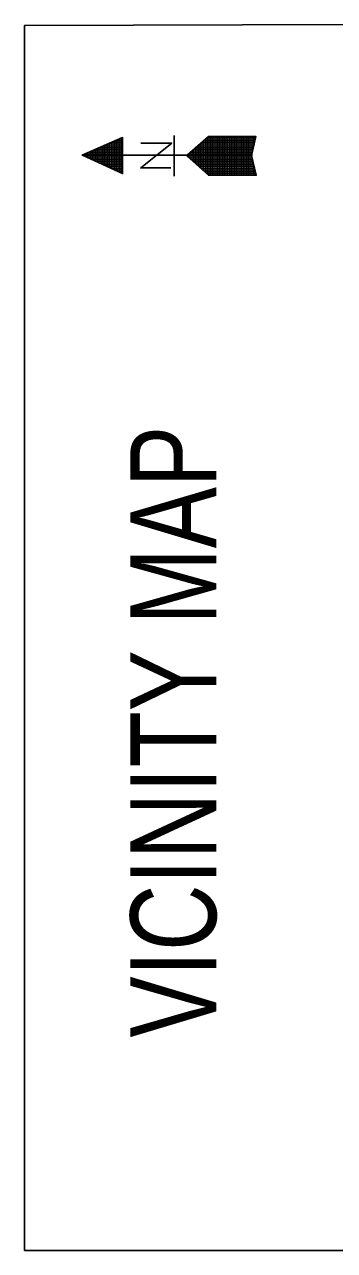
# Model space of a CAD drawing. Extents: x 2363323 to 2367082, y 6956018 to 6980837.
# Drawn here: x 2365649.2 to 2365762.8, y 6956633 to 6957082.5 of the extents above; entities that cross this region are included whole.
import ezdxf

# ---------------------------------------------------------------- set-up
doc = ezdxf.new("R2010")
doc.units = 0
doc.header["$LTSCALE"] = 4.1
doc.layers.add('62', color=7, linetype='Continuous', lineweight=13)
doc.layers.add('63', color=7, linetype='Continuous', lineweight=13)

msp = doc.modelspace()

# ---------------------------------------------------------------- linework, layer by layer
at = {"layer": '62'}
for p, q in [((2365684.177, 6957028.34), (2365684.175, 6957040.672)), ((2365684.785, 6957028.047), (2365684.783, 6957040.941)), ((2365715.633, 6957028.138), (2365715.633, 6957040.624)), ((2365733.861, 6957041.121), (2365716.173, 6957041.121)), ((2365716.243, 6957027.597), (2365716.241, 6957041.188)), ((2365716.873, 6957027.26), (2365716.871, 6957041.505)), ((2365717.501, 6957027.26), (2365717.501, 6957041.505)), ((2365718.131, 6957027.26), (2365718.131, 6957041.504)), ((2365718.764, 6957027.26), (2365718.763, 6957041.504)), ((2365719.393, 6957027.26), (2365719.394, 6957041.504)), ((2365720.025, 6957027.26), (2365720.024, 6957041.505)), ((2365720.655, 6957027.26), (2365720.654, 6957041.504)), ((2365721.284, 6957027.26), (2365721.285, 6957041.504)), ((2365721.914, 6957027.258), (2365721.914, 6957041.504)), ((2365722.545, 6957027.258), (2365722.544, 6957041.502)), ((2365723.174, 6957027.261), (2365723.175, 6957041.504)), ((2365723.781, 6957027.261), (2365723.783, 6957041.504)), ((2365724.434, 6957027.26), (2365724.434, 6957041.505)), ((2365725.064, 6957027.26), (2365725.064, 6957041.504)), ((2365725.673, 6957027.261), (2365725.671, 6957041.505)), ((2365726.324, 6957027.26), (2365726.324, 6957041.504)), ((2365726.931, 6957027.26), (2365726.931, 6957041.505)), ((2365727.563, 6957027.26), (2365727.561, 6957041.504)), ((2365728.214, 6957027.26), (2365728.214, 6957041.504)), ((2365728.821, 6957027.26), (2365728.821, 6957041.504)), ((2365729.453, 6957027.26), (2365729.451, 6957041.504)), ((2365730.081, 6957027.261), (2365730.083, 6957041.504)), ((2365730.711, 6957027.26), (2365730.711, 6957041.505)), ((2365731.343, 6957027.26), (2365731.341, 6957041.504)), ((2365731.973, 6957027.26), (2365731.971, 6957041.504)), ((2365732.601, 6957035.338), (2365732.601, 6957041.504)), ((2365733.231, 6957038.242), (2365733.233, 6957041.505)), ((2365733.861, 6957041.098), (2365733.863, 6957041.504)), ((2365685.122, 6957036.082), (2365673.781, 6957036.081)), ((2365674.095, 6957032.952), (2365674.095, 6957036.24)), ((2365674.749, 6957032.66), (2365674.747, 6957036.508)), ((2365685.121, 6957036.734), (2365675.198, 6957036.734)), ((2365675.357, 6957032.367), (2365675.355, 6957036.778)), ((2365675.985, 6957032.074), (2365675.985, 6957037.071)), ((2365676.617, 6957031.782), (2365676.615, 6957037.341)), ((2365685.121, 6957037.364), (2365676.638, 6957037.364)), ((2365677.247, 6957031.49), (2365677.245, 6957037.634)), ((2365677.875, 6957031.22), (2365677.875, 6957037.904)), ((2365685.122, 6957037.97), (2365678.055, 6957037.972)), ((2365678.505, 6957030.928), (2365678.505, 6957038.196)), ((2365679.135, 6957030.636), (2365679.135, 6957038.466)), ((2365685.122, 6957038.624), (2365679.497, 6957038.624)), ((2365679.765, 6957030.364), (2365679.765, 6957038.736)), ((2365680.397, 6957030.05), (2365680.395, 6957039.006)), ((2365685.121, 6957039.231), (2365680.935, 6957039.232)), ((2365681.027, 6957029.757), (2365681.025, 6957039.276)), ((2365681.657, 6957029.487), (2365681.657, 6957039.568)), ((2365682.285, 6957029.194), (2365682.287, 6957039.838)), ((2365685.121, 6957039.861), (2365682.353, 6957039.861)), ((2365682.893, 6957028.904), (2365682.893, 6957040.11)), ((2365683.545, 6957028.632), (2365683.545, 6957040.401)), ((2365685.121, 6957040.514), (2365683.793, 6957040.514)), ((2365732.761, 6957036.081), (2365710.481, 6957036.081)), ((2365710.595, 6957032.706), (2365710.593, 6957036.194)), ((2365732.917, 6957036.735), (2365711.179, 6957036.734)), ((2365711.203, 6957032.142), (2365711.201, 6957036.756)), ((2365711.853, 6957031.557), (2365711.853, 6957037.296)), ((2365733.029, 6957037.365), (2365711.899, 6957037.364)), ((2365712.485, 6957030.996), (2365712.483, 6957037.858)), ((2365733.188, 6957037.971), (2365712.596, 6957037.971)), ((2365713.091, 6957030.432), (2365713.093, 6957038.422)), ((2365733.321, 6957038.622), (2365713.316, 6957038.624)), ((2365713.743, 6957029.87), (2365713.745, 6957038.961)), ((2365733.457, 6957039.231), (2365714.036, 6957039.231)), ((2365714.351, 6957029.284), (2365714.351, 6957039.524)), ((2365733.59, 6957039.861), (2365714.756, 6957039.861)), ((2365714.981, 6957028.722), (2365714.981, 6957040.086)), ((2365733.727, 6957040.514), (2365715.476, 6957040.514)), ((2365685.122, 6957034.844), (2365670.902, 6957034.844)), ((2365685.122, 6957034.214), (2365671.352, 6957034.214)), ((2365672.205, 6957033.808), (2365672.207, 6957035.428)), ((2365685.119, 6957035.474), (2365672.342, 6957035.474)), ((2365685.122, 6957033.585), (2365672.702, 6957033.584)), ((2365672.859, 6957033.516), (2365672.858, 6957035.7)), ((2365673.467, 6957033.222), (2365673.467, 6957035.967)), ((2365685.121, 6957032.952), (2365674.095, 6957032.952)), ((2365685.121, 6957032.322), (2365675.447, 6957032.322)), ((2365685.122, 6957031.692), (2365676.819, 6957031.692)), ((2365732.467, 6957034.214), (2365708.907, 6957034.214)), ((2365732.489, 6957034.844), (2365709.041, 6957034.844)), ((2365709.335, 6957033.831), (2365709.333, 6957035.091)), ((2365732.625, 6957033.585), (2365709.603, 6957033.585)), ((2365732.624, 6957035.474), (2365709.763, 6957035.474)), ((2365709.963, 6957033.267), (2365709.965, 6957035.654)), ((2365732.759, 6957032.952), (2365710.301, 6957032.95)), ((2365732.918, 6957032.324), (2365710.999, 6957032.322)), ((2365733.075, 6957031.692), (2365711.696, 6957031.692)), ((2365732.601, 6957027.258), (2365732.601, 6957033.651)), ((2365685.122, 6957031.062), (2365678.213, 6957031.062)), ((2365685.121, 6957030.432), (2365679.563, 6957030.432)), ((2365685.121, 6957029.804), (2365680.958, 6957029.802)), ((2365685.121, 6957029.172), (2365682.309, 6957029.174)), ((2365685.121, 6957028.542), (2365683.705, 6957028.544)), ((2365685.121, 6957027.934), (2365685.053, 6957027.934)), ((2365733.233, 6957031.062), (2365712.393, 6957031.062)), ((2365733.391, 6957030.432), (2365713.091, 6957030.432)), ((2365733.525, 6957029.802), (2365713.79, 6957029.802)), ((2365733.683, 6957029.172), (2365714.486, 6957029.17)), ((2365733.839, 6957028.544), (2365715.185, 6957028.542)), ((2365733.998, 6957027.934), (2365715.881, 6957027.934)), ((2365734.154, 6957027.284), (2365716.579, 6957027.282)), ((2365733.233, 6957027.26), (2365733.233, 6957031.062)), ((2365733.861, 6957027.261), (2365733.863, 6957028.474))]:
    msp.add_line(p, q, dxfattribs=at)
at = {"layer": '62', "lineweight": 25}
for p, q in [((2365704.025, 6957026.922), (2365704.025, 6957041.865)), ((2365670.205, 6957034.598), (2365732.715, 6957034.596))]:
    msp.add_line(p, q, dxfattribs=at)
for points in [[(2365769.011, 6956632.956), (2365649.209, 6956632.958), (2365649.207, 6957082.212), (2365769.009, 6957082.548)], [(2365670.495, 6957034.594), (2365685.121, 6957027.89), (2365685.121, 6957041.098), (2365670.361, 6957034.596)], [(2365708.727, 6957034.394), (2365716.603, 6957027.26), (2365734.154, 6957027.26), (2365732.399, 6957034.461), (2365733.951, 6957041.505), (2365716.603, 6957041.504), (2365708.771, 6957034.596)], [(2365702.787, 6957029.96), (2365691.785, 6957029.96), (2365703.191, 6957039.096), (2365691.783, 6957039.096)]]:
    msp.add_lwpolyline(points, dxfattribs=at)
at = {"layer": '63'}
for p, q in [((2365684.177, 6957028.34), (2365684.175, 6957040.672)), ((2365684.785, 6957028.047), (2365684.783, 6957040.941)), ((2365715.633, 6957028.138), (2365715.633, 6957040.624)), ((2365733.861, 6957041.121), (2365716.173, 6957041.121)), ((2365716.243, 6957027.597), (2365716.241, 6957041.188)), ((2365716.873, 6957027.26), (2365716.871, 6957041.505)), ((2365717.501, 6957027.26), (2365717.501, 6957041.505)), ((2365718.131, 6957027.26), (2365718.131, 6957041.504)), ((2365718.764, 6957027.26), (2365718.763, 6957041.504)), ((2365719.393, 6957027.26), (2365719.394, 6957041.504)), ((2365720.025, 6957027.26), (2365720.024, 6957041.505)), ((2365720.655, 6957027.26), (2365720.654, 6957041.504)), ((2365721.284, 6957027.26), (2365721.285, 6957041.504)), ((2365721.914, 6957027.258), (2365721.914, 6957041.504)), ((2365722.545, 6957027.258), (2365722.544, 6957041.502)), ((2365723.174, 6957027.261), (2365723.175, 6957041.504)), ((2365723.781, 6957027.261), (2365723.783, 6957041.504)), ((2365724.434, 6957027.26), (2365724.434, 6957041.505)), ((2365725.064, 6957027.26), (2365725.064, 6957041.504)), ((2365725.673, 6957027.261), (2365725.671, 6957041.505)), ((2365726.324, 6957027.26), (2365726.324, 6957041.504)), ((2365726.931, 6957027.26), (2365726.931, 6957041.505)), ((2365727.563, 6957027.26), (2365727.561, 6957041.504)), ((2365728.214, 6957027.26), (2365728.214, 6957041.504)), ((2365728.821, 6957027.26), (2365728.821, 6957041.504)), ((2365729.453, 6957027.26), (2365729.451, 6957041.504)), ((2365730.081, 6957027.261), (2365730.083, 6957041.504)), ((2365730.711, 6957027.26), (2365730.711, 6957041.505)), ((2365731.343, 6957027.26), (2365731.341, 6957041.504)), ((2365731.973, 6957027.26), (2365731.971, 6957041.504)), ((2365732.601, 6957035.338), (2365732.601, 6957041.504)), ((2365733.231, 6957038.242), (2365733.233, 6957041.505)), ((2365733.861, 6957041.098), (2365733.863, 6957041.504)), ((2365685.122, 6957036.082), (2365673.781, 6957036.081)), ((2365674.095, 6957032.952), (2365674.095, 6957036.24)), ((2365674.749, 6957032.66), (2365674.747, 6957036.508)), ((2365685.121, 6957036.734), (2365675.198, 6957036.734)), ((2365675.357, 6957032.367), (2365675.355, 6957036.778)), ((2365675.985, 6957032.074), (2365675.985, 6957037.071)), ((2365676.617, 6957031.782), (2365676.615, 6957037.341)), ((2365685.121, 6957037.364), (2365676.638, 6957037.364)), ((2365677.247, 6957031.49), (2365677.245, 6957037.634)), ((2365677.875, 6957031.22), (2365677.875, 6957037.904)), ((2365685.122, 6957037.97), (2365678.055, 6957037.972)), ((2365678.505, 6957030.928), (2365678.505, 6957038.196)), ((2365679.135, 6957030.636), (2365679.135, 6957038.466)), ((2365685.122, 6957038.624), (2365679.497, 6957038.624)), ((2365679.765, 6957030.364), (2365679.765, 6957038.736)), ((2365680.397, 6957030.05), (2365680.395, 6957039.006)), ((2365685.121, 6957039.231), (2365680.935, 6957039.232)), ((2365681.027, 6957029.757), (2365681.025, 6957039.276)), ((2365681.657, 6957029.487), (2365681.657, 6957039.568)), ((2365682.285, 6957029.194), (2365682.287, 6957039.838)), ((2365685.121, 6957039.861), (2365682.353, 6957039.861)), ((2365682.893, 6957028.904), (2365682.893, 6957040.11)), ((2365683.545, 6957028.632), (2365683.545, 6957040.401)), ((2365685.121, 6957040.514), (2365683.793, 6957040.514)), ((2365732.761, 6957036.081), (2365710.481, 6957036.081)), ((2365710.595, 6957032.706), (2365710.593, 6957036.194)), ((2365732.917, 6957036.735), (2365711.179, 6957036.734)), ((2365711.203, 6957032.142), (2365711.201, 6957036.756)), ((2365711.853, 6957031.557), (2365711.853, 6957037.296)), ((2365733.029, 6957037.365), (2365711.899, 6957037.364)), ((2365712.485, 6957030.996), (2365712.483, 6957037.858)), ((2365733.188, 6957037.971), (2365712.596, 6957037.971)), ((2365713.091, 6957030.432), (2365713.093, 6957038.422)), ((2365733.321, 6957038.622), (2365713.316, 6957038.624)), ((2365713.743, 6957029.87), (2365713.745, 6957038.961)), ((2365733.457, 6957039.231), (2365714.036, 6957039.231)), ((2365714.351, 6957029.284), (2365714.351, 6957039.524)), ((2365733.59, 6957039.861), (2365714.756, 6957039.861)), ((2365714.981, 6957028.722), (2365714.981, 6957040.086)), ((2365733.727, 6957040.514), (2365715.476, 6957040.514)), ((2365685.122, 6957034.844), (2365670.902, 6957034.844)), ((2365685.122, 6957034.214), (2365671.352, 6957034.214)), ((2365672.205, 6957033.808), (2365672.207, 6957035.428)), ((2365685.119, 6957035.474), (2365672.342, 6957035.474)), ((2365685.122, 6957033.585), (2365672.702, 6957033.584)), ((2365672.859, 6957033.516), (2365672.858, 6957035.7)), ((2365673.467, 6957033.222), (2365673.467, 6957035.967)), ((2365685.121, 6957032.952), (2365674.095, 6957032.952)), ((2365685.121, 6957032.322), (2365675.447, 6957032.322)), ((2365685.122, 6957031.692), (2365676.819, 6957031.692)), ((2365732.467, 6957034.214), (2365708.907, 6957034.214)), ((2365732.489, 6957034.844), (2365709.041, 6957034.844)), ((2365709.335, 6957033.831), (2365709.333, 6957035.091)), ((2365732.625, 6957033.585), (2365709.603, 6957033.585)), ((2365732.624, 6957035.474), (2365709.763, 6957035.474)), ((2365709.963, 6957033.267), (2365709.965, 6957035.654)), ((2365732.759, 6957032.952), (2365710.301, 6957032.95)), ((2365732.918, 6957032.324), (2365710.999, 6957032.322)), ((2365733.075, 6957031.692), (2365711.696, 6957031.692)), ((2365732.601, 6957027.258), (2365732.601, 6957033.651)), ((2365685.122, 6957031.062), (2365678.213, 6957031.062)), ((2365685.121, 6957030.432), (2365679.563, 6957030.432)), ((2365685.121, 6957029.804), (2365680.958, 6957029.802)), ((2365685.121, 6957029.172), (2365682.309, 6957029.174)), ((2365685.121, 6957028.542), (2365683.705, 6957028.544)), ((2365685.121, 6957027.934), (2365685.053, 6957027.934)), ((2365733.233, 6957031.062), (2365712.393, 6957031.062)), ((2365733.391, 6957030.432), (2365713.091, 6957030.432)), ((2365733.525, 6957029.802), (2365713.79, 6957029.802)), ((2365733.683, 6957029.172), (2365714.486, 6957029.17)), ((2365733.839, 6957028.544), (2365715.185, 6957028.542)), ((2365733.998, 6957027.934), (2365715.881, 6957027.934)), ((2365734.154, 6957027.284), (2365716.579, 6957027.282)), ((2365733.233, 6957027.26), (2365733.233, 6957031.062)), ((2365733.861, 6957027.261), (2365733.863, 6957028.474))]:
    msp.add_line(p, q, dxfattribs=at)
at = {"layer": '63', "lineweight": 25}
for p, q in [((2365704.025, 6957026.922), (2365704.025, 6957041.865)), ((2365670.205, 6957034.598), (2365732.715, 6957034.596))]:
    msp.add_line(p, q, dxfattribs=at)
for points in [[(2365769.011, 6956632.956), (2365649.209, 6956632.958), (2365649.207, 6957082.212), (2365769.009, 6957082.548)], [(2365670.495, 6957034.594), (2365685.121, 6957027.89), (2365685.121, 6957041.098), (2365670.361, 6957034.596)], [(2365708.727, 6957034.394), (2365716.603, 6957027.26), (2365734.154, 6957027.26), (2365732.399, 6957034.461), (2365733.951, 6957041.505), (2365716.603, 6957041.504), (2365708.771, 6957034.596)], [(2365702.787, 6957029.96), (2365691.785, 6957029.96), (2365703.191, 6957039.096), (2365691.783, 6957039.096)]]:
    msp.add_lwpolyline(points, dxfattribs=at)

# ---------------------------------------------------------------- texts
at = {"layer": '62', "width": 0.8}
msp.add_text('VICINITY MAP', height=31.45, rotation=90, dxfattribs=at).set_placement((2365719.459, 6956711.041))
at = {"layer": '63', "width": 0.8}
msp.add_text('VICINITY MAP', height=31.45, rotation=90, dxfattribs=at).set_placement((2365719.459, 6956711.041))

doc.saveas('drawing.dxf')
